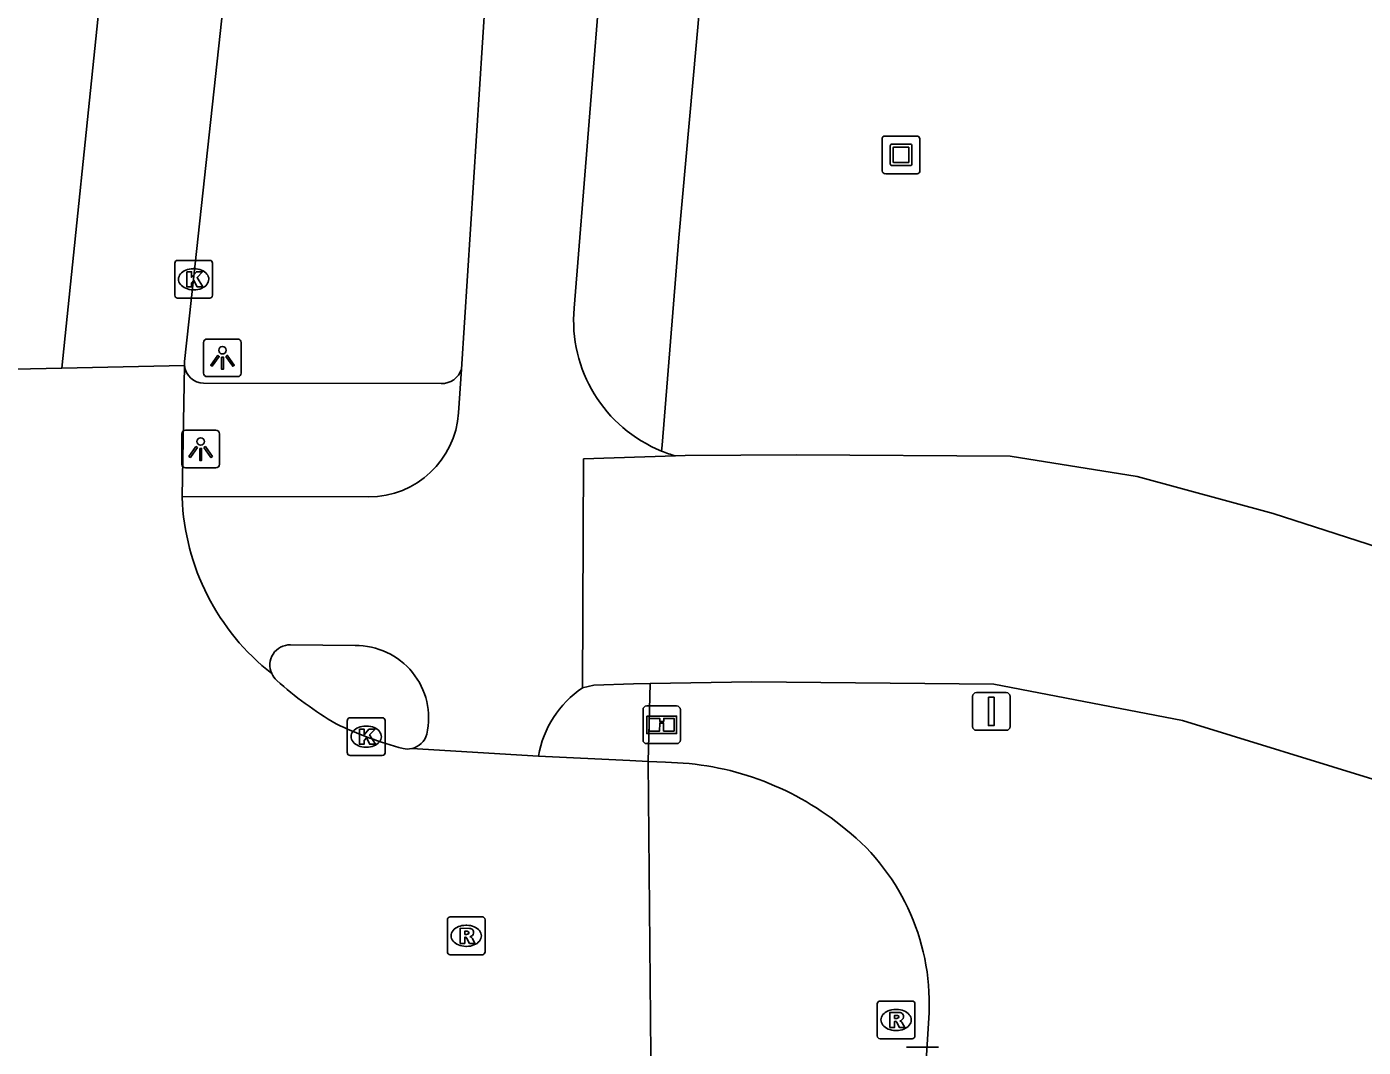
# Model space of a CAD drawing. Extents: x 161477 to 163040, y 383680 to 384868.
# Drawn here: x 161515.18 to 161550.59, y 384150.53 to 384177.58 of the extents above; entities that cross this region are included whole.
import ezdxf

# ---------------------------------------------------------------- set-up
doc = ezdxf.new("R2010")
doc.units = 0
for name, color, linetype in [('IMGEO_Afsluitpaal', 7, 'Continuous'), ('IMGEO_Fietspad_gesloten', 7, 'Continuous'), ('IMGEO_Informatiebord', 7, 'Continuous'), ('IMGEO_Kolk', 7, 'Continuous'), ('IMGEO_Kunstobject', 7, 'Continuous'), ('IMGEO_Lichtpunt', 7, 'Continuous'), ('IMGEO_Rijbaan_lokaal_gesloten', 7, 'Continuous'), ('IMGEO_Rioolput', 7, 'Continuous'), ('IMGEO_Verkeerseiland_open', 7, 'Continuous'), ('IMGEO_Voetpad_open', 7, 'Continuous')]:
    doc.layers.add(name, color=color, linetype=linetype)

msp = doc.modelspace()

# ---------------------------------------------------------------- linework, layer by layer
at = {"layer": 'IMGEO_Afsluitpaal'}
for p, q in [((161540.238, 384159.033), (161540.238, 384159.833)), ((161540.238, 384159.833), (161540.238, 384159.033)), ((161540.338, 384159.933), (161541.128, 384159.933)), ((161541.128, 384159.933), (161540.338, 384159.933)), ((161541.228, 384159.833), (161541.228, 384159.033)), ((161541.228, 384159.033), (161541.228, 384159.833)), ((161541.128, 384158.933), (161540.338, 384158.933)), ((161540.338, 384158.933), (161541.128, 384158.933))]:
    msp.add_line(p, q, dxfattribs=at)
msp.add_lwpolyline([(161540.658, 384159.808), (161540.808, 384159.808), (161540.808, 384159.058), (161540.658, 384159.058), (161540.658, 384159.808)], dxfattribs=at)
for centre, start, end in [((161540.338, 384159.833), 90, 180), ((161540.338, 384159.833), 90, 180), ((161541.128, 384159.833), 0, 90), ((161541.128, 384159.833), 360, 90), ((161540.338, 384159.033), 180, 270), ((161540.338, 384159.033), 180, 270), ((161541.128, 384159.033), 270, 0), ((161541.128, 384159.033), 270, 0)]:
    msp.add_arc(centre, 0.1, start, end, dxfattribs=at)
at = {"layer": 'IMGEO_Fietspad_gesloten'}
for points in [[(161529.975, 384202.277), (161527.414, 384179.645), (161526.694, 384168.506)], [(161529.68, 384170.126), (161530.438, 384179.604), (161532.983, 384201.847)], [(161526.694, 384168.506), (161526.619, 384167.347)], [(161524.242, 384165.121), (161519.295, 384165.127)], [(161523.875, 384161.181), (161522.165, 384161.2)]]:
    msp.add_lwpolyline(points, dxfattribs=at)
for centre, radius, start, end in [((161533.407, 384169.799), 3.741, 174.984, 247.8764), ((161524.238, 384167.508), 2.387, 270.1011, 356.1412), ((161533.441, 384169.917), 3.864, 248.0722, 253.8478), ((161522.156, 384160.662), 0.538, 89.051, 204.9276), ((161523.9, 384159.256), 1.925, 347.3196, 90.7523), ((161531.403, 384157.815), 2.7, 123.8328, 170.6967), ((161525.26, 384158.974), 0.537, 282.6243, 344.8945)]:
    msp.add_arc(centre, radius, start, end, dxfattribs=at)
at = {"layer": 'IMGEO_Informatiebord'}
for p, q in [((161531.505, 384158.68), (161531.505, 384159.48)), ((161531.505, 384159.48), (161531.505, 384158.68)), ((161531.605, 384159.58), (161532.395, 384159.58)), ((161532.395, 384159.58), (161531.605, 384159.58)), ((161532.495, 384159.48), (161532.495, 384158.68)), ((161532.495, 384158.68), (161532.495, 384159.48)), ((161532.395, 384158.58), (161531.605, 384158.58)), ((161531.605, 384158.58), (161532.395, 384158.58))]:
    msp.add_line(p, q, dxfattribs=at)
for points in [[(161531.606, 384159.312), (161532.394, 384159.312), (161532.394, 384158.848), (161531.606, 384158.848), (161531.606, 384159.312)], [(161531.671, 384159.247), (161531.671, 384158.913), (161531.946, 384158.913), (161531.947, 384159.126), (161532.051, 384159.127), (161532.052, 384158.913), (161532.329, 384158.913), (161532.329, 384159.247), (161532.053, 384159.247), (161532.053, 384159.167), (161531.947, 384159.167), (161531.947, 384159.247), (161531.671, 384159.247)]]:
    msp.add_lwpolyline(points, dxfattribs=at)
for centre, start, end in [((161531.605, 384159.48), 90, 180), ((161531.605, 384159.48), 90, 180), ((161532.395, 384159.48), 0, 90), ((161532.395, 384159.48), 360, 90), ((161531.605, 384158.68), 180, 270), ((161531.605, 384158.68), 180, 270), ((161532.395, 384158.68), 270, 0), ((161532.395, 384158.68), 270, 0)]:
    msp.add_arc(centre, 0.1, start, end, dxfattribs=at)
at = {"layer": 'IMGEO_Kolk'}
for p, q in [((161519.099, 384170.463), (161519.099, 384171.315)), ((161519.174, 384171.389), (161520.026, 384171.389)), ((161519.587, 384171.169), (161519.612, 384171.169)), ((161520.1, 384171.315), (161520.1, 384170.463)), ((161519.61, 384170.609), (161519.585, 384170.609)), ((161520.026, 384170.389), (161519.174, 384170.389)), ((161523.671, 384158.34), (161523.671, 384159.192)), ((161523.746, 384159.266), (161524.598, 384159.266)), ((161524.672, 384159.192), (161524.672, 384158.34)), ((161524.159, 384159.046), (161524.184, 384159.046)), ((161524.182, 384158.486), (161524.157, 384158.486)), ((161524.598, 384158.266), (161523.746, 384158.266)), ((161538.485, 384150.532), (161539.337, 384150.532))]:
    msp.add_line(p, q, dxfattribs=at)
for points in [[(161519.099, 384170.463), (161519.099, 384171.315)], [(161519.174, 384171.389), (161520.026, 384171.389)], [(161520.1, 384171.315), (161520.1, 384170.463)], [(161519.42, 384171.089), (161519.543, 384171.089), (161519.543, 384170.938), (161519.673, 384171.089), (161519.837, 384171.089), (161519.691, 384170.938), (161519.844, 384170.689), (161519.692, 384170.689), (161519.607, 384170.853), (161519.543, 384170.786), (161519.543, 384170.689), (161519.42, 384170.689), (161519.42, 384171.089)], [(161520.026, 384170.389), (161519.174, 384170.389)], [(161523.671, 384158.34), (161523.671, 384159.192)], [(161523.746, 384159.266), (161524.598, 384159.266)], [(161524.672, 384159.192), (161524.672, 384158.34)], [(161523.992, 384158.966), (161524.115, 384158.966), (161524.115, 384158.815), (161524.245, 384158.966), (161524.409, 384158.966), (161524.263, 384158.815), (161524.416, 384158.566), (161524.264, 384158.566), (161524.179, 384158.73), (161524.115, 384158.663), (161524.115, 384158.566), (161523.992, 384158.566), (161523.992, 384158.966)], [(161524.598, 384158.266), (161523.746, 384158.266)], [(161538.485, 384150.532), (161539.337, 384150.532)]]:
    msp.add_lwpolyline(points, dxfattribs=at)
for centre, start, end in [((161519.176, 384171.313), 91.552, 178.448), ((161519.176, 384171.313), 91.552, 178.448), ((161520.024, 384171.313), 1.552, 88.448), ((161520.024, 384171.313), 1.552, 88.448), ((161519.176, 384170.465), 181.552, 268.448), ((161519.176, 384170.465), 181.552, 268.448), ((161520.024, 384170.465), 271.552, 358.448), ((161520.024, 384170.465), 271.552, 358.448), ((161523.748, 384159.19), 91.552, 178.448), ((161523.748, 384159.19), 91.552, 178.448), ((161524.596, 384159.19), 1.552, 88.448), ((161524.596, 384159.19), 1.552, 88.448), ((161523.748, 384158.342), 181.552, 268.448), ((161523.748, 384158.342), 181.552, 268.448), ((161524.596, 384158.342), 271.552, 358.448), ((161524.596, 384158.342), 271.552, 358.448)]:
    msp.add_arc(centre, 0.0765, start, end, dxfattribs=at)
for centre, major_axis, ratio, start_param, end_param in [((161519.586, 384170.889), (-0.387, 0.002), 0.722429, 4.712389, 7.853982), ((161519.611, 384170.889), (-0.39, 0.002), 0.717154, 1.570796, 4.712389), ((161524.158, 384158.766), (-0.387, 0.002), 0.722429, 4.712389, 7.853982), ((161524.183, 384158.766), (-0.39, 0.002), 0.717154, 1.570796, 4.712389)]:
    msp.add_ellipse(centre, major_axis=major_axis, ratio=ratio, start_param=start_param, end_param=end_param, dxfattribs=at)
at = {"layer": 'IMGEO_Kunstobject'}
for p, q in [((161538.757, 384174.685), (161537.916, 384174.685)), ((161538.757, 384174.685), (161537.916, 384174.685)), ((161537.841, 384174.601), (161537.841, 384173.76)), ((161537.841, 384174.601), (161537.841, 384173.76)), ((161538.055, 384173.949), (161538.055, 384174.423)), ((161538.105, 384174.473), (161538.579, 384174.473)), ((161538.135, 384174.373), (161538.135, 384173.999)), ((161538.529, 384174.393), (161538.155, 384174.393)), ((161538.549, 384173.999), (161538.549, 384174.373)), ((161538.629, 384174.423), (161538.629, 384173.949)), ((161538.841, 384173.769), (161538.841, 384174.61)), ((161538.841, 384173.769), (161538.841, 384174.61)), ((161538.155, 384173.979), (161538.529, 384173.979)), ((161537.925, 384173.685), (161538.766, 384173.685)), ((161537.925, 384173.685), (161538.766, 384173.685)), ((161538.579, 384173.899), (161538.105, 384173.899))]:
    msp.add_line(p, q, dxfattribs=at)
for centre, radius, start, end in [((161537.919, 384174.607), 0.0779, 92.4484, 184.2845), ((161537.919, 384174.607), 0.0779, 92.4484, 184.2845), ((161538.763, 384174.607), 0.0779, 2.4484, 94.2845), ((161538.763, 384174.607), 0.0779, 2.4484, 94.2845), ((161538.105, 384174.423), 0.05, 90, 180), ((161538.155, 384174.373), 0.02, 90, 180), ((161538.529, 384174.373), 0.02, 360, 90), ((161538.579, 384174.423), 0.05, 360, 90), ((161538.155, 384173.999), 0.02, 180, 270), ((161538.529, 384173.999), 0.02, 270, 0), ((161537.919, 384173.763), 0.0779, 182.4484, 274.2845), ((161537.919, 384173.763), 0.0779, 182.4484, 274.2845), ((161538.105, 384173.949), 0.05, 180, 270), ((161538.579, 384173.949), 0.05, 270, 0), ((161538.763, 384173.763), 0.0779, 272.4484, 4.2845), ((161538.763, 384173.763), 0.0779, 272.4484, 4.2845)]:
    msp.add_arc(centre, radius, start, end, dxfattribs=at)
at = {"layer": 'IMGEO_Lichtpunt'}
for p, q in [((161519.864, 384169.209), (161519.864, 384168.402)), ((161519.864, 384169.209), (161519.864, 384168.402)), ((161520.766, 384169.304), (161519.958, 384169.304)), ((161520.766, 384169.304), (161519.958, 384169.304)), ((161520.86, 384168.402), (161520.86, 384169.209)), ((161520.86, 384168.402), (161520.86, 384169.209)), ((161519.958, 384168.308), (161520.766, 384168.308)), ((161519.958, 384168.308), (161520.766, 384168.308)), ((161519.287, 384166.791), (161519.287, 384165.984)), ((161519.287, 384166.791), (161519.287, 384165.984)), ((161520.189, 384166.886), (161519.381, 384166.886)), ((161520.189, 384166.886), (161519.381, 384166.886)), ((161520.283, 384165.984), (161520.283, 384166.791)), ((161520.283, 384165.984), (161520.283, 384166.791)), ((161519.381, 384165.89), (161520.189, 384165.89)), ((161519.381, 384165.89), (161520.189, 384165.89))]:
    msp.add_line(p, q, dxfattribs=at)
for points in [[(161520.238, 384168.873), (161520.277, 384168.845), (161520.089, 384168.583), (161520.051, 384168.61), (161520.238, 384168.873)], [(161520.34, 384168.825), (161520.387, 384168.825), (161520.387, 384168.503), (161520.34, 384168.503), (161520.34, 384168.825)], [(161520.45, 384168.845), (161520.488, 384168.872), (161520.675, 384168.61), (161520.636, 384168.582), (161520.45, 384168.845)], [(161519.661, 384166.455), (161519.7, 384166.427), (161519.512, 384166.165), (161519.474, 384166.192), (161519.661, 384166.455)], [(161519.763, 384166.407), (161519.81, 384166.407), (161519.81, 384166.085), (161519.763, 384166.085), (161519.763, 384166.407)], [(161519.873, 384166.427), (161519.911, 384166.454), (161520.098, 384166.192), (161520.059, 384166.164), (161519.873, 384166.427)]]:
    msp.add_lwpolyline(points, dxfattribs=at)
for centre in [(161520.363, 384169.007), (161519.786, 384166.589)]:
    msp.add_circle(centre, 0.0994, dxfattribs=at)
for centre, start, end in [((161519.958, 384169.209), 90, 180), ((161519.958, 384169.209), 90, 180), ((161520.766, 384169.209), 0, 90), ((161520.766, 384169.209), 0, 90), ((161519.958, 384168.402), 180, 270), ((161519.958, 384168.402), 180, 270), ((161520.766, 384168.402), 270, 0), ((161520.766, 384168.402), 270, 360), ((161519.381, 384166.791), 90, 180), ((161519.381, 384166.791), 90, 180), ((161520.189, 384166.791), 0, 90), ((161520.189, 384166.791), 0, 90), ((161519.381, 384165.984), 180, 270), ((161519.381, 384165.984), 180, 270), ((161520.189, 384165.984), 270, 0), ((161520.189, 384165.984), 270, 360)]:
    msp.add_arc(centre, 0.0946, start, end, dxfattribs=at)
at = {"layer": 'IMGEO_Rijbaan_lokaal_gesloten'}
for points in [[(161663.424, 384548.94), (161657.802, 384538.01), (161648.789, 384520.091), (161630.548, 384484.682), (161617.886, 384459.039), (161601.577, 384427.493), (161592.563, 384409.681), (161581.619, 384388.221), (161571.317, 384366.867), (161561.445, 384344.977), (161553.29, 384325.984), (161546.744, 384307.421), (161540.413, 384288.105), (161533.76, 384265.249), (161527.965, 384241.641), (161523.029, 384218.462), (161519.595, 384196.57), (161517.261, 384179.696), (161516.107, 384168.532)], [(161519.359, 384168.599), (161519.361, 384168.707), (161519.6, 384170.889), (161520.593, 384180.095), (161521.614, 384188.219)], [(161516.107, 384168.532), (161512.791, 384168.464)], [(161519.359, 384168.599), (161516.107, 384168.532)], [(161519.295, 384165.127), (161519.359, 384168.599)], [(161529.9, 384160.057), (161529.932, 384166.127), (161532.366, 384166.206)], [(161532.366, 384166.206), (161532.624, 384166.214), (161535.575, 384166.233), (161541.235, 384166.197), (161544.598, 384165.657), (161548.197, 384164.682), (161557.091, 384161.811), (161563.61, 384159.132), (161566.076, 384157.88), (161569.496, 384155.698), (161578.833, 384149.227), (161587.525, 384143.756), (161590.641, 384142.225), (161593.952, 384140.949), (161597.484, 384140.032), (161602.329, 384139.159), (161605.427, 384138.863), (161609.285, 384138.775), (161612.928, 384139.04), (161616.16, 384139.58), (161620.746, 384140.706), (161623.5, 384141.579), (161626.462, 384142.748)], [(161519.295, 384165.103), (161519.295, 384165.127)], [(161529.9, 384160.057), (161530.199, 384160.129), (161531.252, 384160.169), (161531.691, 384160.176)], [(161531.691, 384160.176), (161534.39, 384160.217), (161540.797, 384160.153), (161545.8, 384159.194), (161551.068, 384157.566), (161556.746, 384155.662), (161561.106, 384153.825), (161565.467, 384151.61), (161572.308, 384147.016), (161576.425, 384143.894), (161581.539, 384140.473), (161586.623, 384137.484), (161592.268, 384135.114), (161598.545, 384133.672), (161606.375, 384132.939), (161612.429, 384132.961), (161616.059, 384133.366), (161619.424, 384134.087), (161624.648, 384135.722), (161628.281, 384137.114)], [(161528.739, 384158.251), (161525.377, 384158.45)], [(161531.642, 384158.109), (161531.156, 384158.133), (161528.739, 384158.251)], [(161531.725, 384149.358), (161531.642, 384158.109)], [(161531.642, 384158.109), (161532.1, 384158.086)], [(161539.082, 384151.455), (161537.405, 384124.413), (161537.225, 384119.825), (161537.21, 384119.595), (161537.167, 384118.119)]]:
    msp.add_lwpolyline(points, dxfattribs=at)
for centre, radius, start, end in [((161525.509, 384165.325), 6.218, 182.0455, 231.848), ((161522.165, 384160.67), 0.55, 205.2865, 228.659), ((161528.145, 384167.274), 9.459, 227.888, 239.7024), ((161527.914, 384168.639), 10.559, 244.5303, 254.8045), ((161525.262, 384159), 0.562, 258.1367, 281.8633), ((161531.982, 384150.476), 7.611, 51.3377, 89.1153), ((161533.182, 384151.704), 5.906, 357.5883, 52.9839)]:
    msp.add_arc(centre, radius, start, end, dxfattribs=at)
at = {"layer": 'IMGEO_Rioolput'}
for p, q in [((161526.321, 384153.061), (161526.321, 384153.913)), ((161526.396, 384153.987), (161527.248, 384153.987)), ((161527.322, 384153.913), (161527.322, 384153.061)), ((161526.809, 384153.767), (161526.834, 384153.767)), ((161526.832, 384153.207), (161526.807, 384153.207)), ((161527.248, 384152.987), (161526.396, 384152.987)), ((161537.709, 384150.832), (161537.709, 384151.684)), ((161537.784, 384151.758), (161538.636, 384151.758)), ((161538.71, 384151.684), (161538.71, 384150.832)), ((161538.197, 384151.538), (161538.222, 384151.538)), ((161538.22, 384150.978), (161538.195, 384150.978)), ((161538.636, 384150.758), (161537.784, 384150.758))]:
    msp.add_line(p, q, dxfattribs=at)
for points in [[(161526.321, 384153.061), (161526.321, 384153.913)], [(161526.396, 384153.987), (161527.248, 384153.987)], [(161527.322, 384153.913), (161527.322, 384153.061)], [(161526.91, 384153.685), (161526.658, 384153.687), (161526.658, 384153.287)], [(161526.658, 384153.287), (161526.782, 384153.287), (161526.782, 384153.449), (161526.793, 384153.449)], [(161526.836, 384153.606), (161526.782, 384153.606), (161526.782, 384153.525)], [(161526.782, 384153.525), (161526.834, 384153.525)], [(161526.84, 384153.42), (161526.911, 384153.287), (161527.051, 384153.287), (161526.986, 384153.413)], [(161527.248, 384152.987), (161526.396, 384152.987)], [(161537.709, 384150.832), (161537.709, 384151.684)], [(161537.784, 384151.758), (161538.636, 384151.758)], [(161538.71, 384151.684), (161538.71, 384150.832)], [(161538.298, 384151.456), (161538.046, 384151.458), (161538.046, 384151.058)], [(161538.224, 384151.377), (161538.17, 384151.377), (161538.17, 384151.296)], [(161538.046, 384151.058), (161538.17, 384151.058), (161538.17, 384151.22), (161538.181, 384151.22)], [(161538.17, 384151.296), (161538.222, 384151.296)], [(161538.228, 384151.191), (161538.299, 384151.058), (161538.439, 384151.058), (161538.374, 384151.184)], [(161538.636, 384150.758), (161537.784, 384150.758)]]:
    msp.add_lwpolyline(points, dxfattribs=at)
for centre, radius, start, end in [((161526.398, 384153.911), 0.0765, 91.552, 178.448), ((161526.398, 384153.911), 0.0765, 91.552, 178.448), ((161527.246, 384153.911), 0.0765, 1.552, 88.448), ((161527.246, 384153.911), 0.0765, 1.552, 88.448), ((161526.792, 384153.396), 0.0533, 26.0293, 88.6989), ((161526.818, 384153.714), 0.19, 274.7715, 282.9687), ((161526.842, 384153.51), 0.0964, 77.0061, 93.1865), ((161526.856, 384153.567), 0.0378, 276.6634, 79.6772), ((161526.909, 384153.575), 0.109, 350.3612, 89.416), ((161526.907, 384153.575), 0.112, 277.5842, 350.9817), ((161526.891, 384153.36), 0.108, 29.5134, 73.7905), ((161526.398, 384153.063), 0.0765, 181.552, 268.448), ((161526.398, 384153.063), 0.0765, 181.552, 268.448), ((161527.246, 384153.063), 0.0765, 271.552, 358.448), ((161527.246, 384153.063), 0.0765, 271.552, 358.448), ((161537.786, 384151.682), 0.0765, 91.552, 178.448), ((161537.786, 384151.682), 0.0765, 91.552, 178.448), ((161538.634, 384151.682), 0.0765, 1.552, 88.448), ((161538.634, 384151.682), 0.0765, 1.552, 88.448), ((161538.23, 384151.281), 0.0964, 77.0061, 93.1865), ((161538.244, 384151.338), 0.0378, 276.6634, 79.6772), ((161538.297, 384151.346), 0.109, 350.3612, 89.416), ((161538.295, 384151.346), 0.112, 277.5842, 350.9817), ((161538.18, 384151.167), 0.0533, 26.0293, 88.6989), ((161538.206, 384151.485), 0.19, 274.7715, 282.9687), ((161538.279, 384151.131), 0.108, 29.5134, 73.7905), ((161537.786, 384150.834), 0.0765, 181.552, 268.448), ((161537.786, 384150.834), 0.0765, 181.552, 268.448), ((161538.634, 384150.834), 0.0765, 271.552, 358.448), ((161538.634, 384150.834), 0.0765, 271.552, 358.448)]:
    msp.add_arc(centre, radius, start, end, dxfattribs=at)
for centre, major_axis, ratio, start_param, end_param in [((161526.808, 384153.487), (-0.387, 0.002), 0.722429, 4.712389, 7.853982), ((161526.833, 384153.487), (-0.39, 0.002), 0.717154, 1.570796, 4.712389), ((161538.196, 384151.258), (-0.387, 0.002), 0.722429, 4.712389, 7.853982), ((161538.221, 384151.258), (-0.39, 0.002), 0.717154, 1.570796, 4.712389)]:
    msp.add_ellipse(centre, major_axis=major_axis, ratio=ratio, start_param=start_param, end_param=end_param, dxfattribs=at)
at = {"layer": 'IMGEO_Verkeerseiland_open'}
msp.add_lwpolyline([(161531.691, 384160.176), (161531.642, 384158.109)], dxfattribs=at)
at = {"layer": 'IMGEO_Voetpad_open'}
for points in [[(161531.998, 384166.333), (161532.008, 384166.49), (161532.455, 384171.988), (161533.007, 384178.166), (161533.61, 384184.698), (161535.276, 384198.984)], [(161519.865, 384168.138), (161526.157, 384168.123)]]:
    msp.add_lwpolyline(points, dxfattribs=at)
for centre, radius, start, end in [((161519.863, 384168.644), 0.506, 185.0907, 270.238), ((161526.166, 384168.679), 0.556, 269.0937, 341.9009)]:
    msp.add_arc(centre, radius, start, end, dxfattribs=at)

doc.saveas('drawing.dxf')
